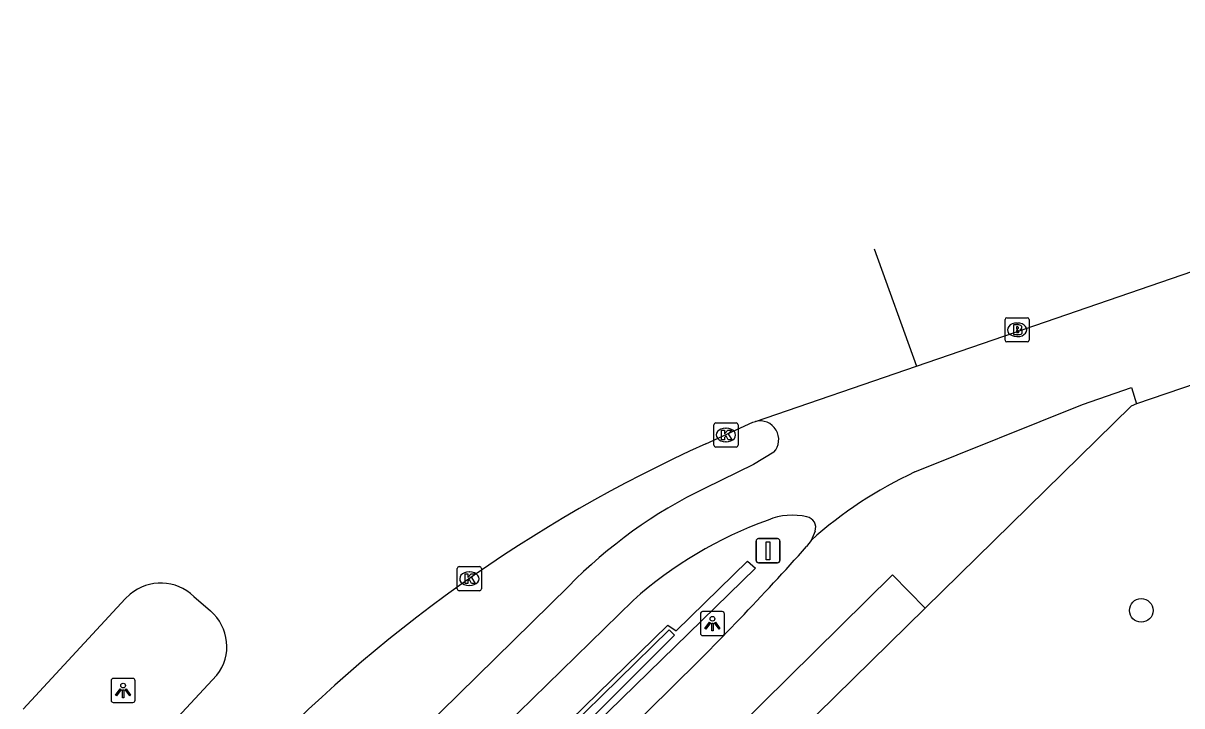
# Model space of a CAD drawing. Extents: x 161402 to 161933, y 381650 to 382313.
# Drawn here: x 161739.83 to 161787.85, y 382259.84 to 382288.13 of the extents above; entities that cross this region are included whole.
import ezdxf

# ---------------------------------------------------------------- set-up
doc = ezdxf.new("R2010")
doc.units = 0
for name, color, linetype in [('IMGEO_Boom', 7, 'Continuous'), ('IMGEO_Brandkraan', 7, 'Continuous'), ('IMGEO_Fietspad_open', 7, 'Continuous'), ('IMGEO_Kolk', 7, 'Continuous'), ('IMGEO_Lichtpunt', 7, 'Continuous'), ('IMGEO_Muur', 7, 'Continuous'), ('IMGEO_Rijbaan_lokaal_gesloten', 7, 'Continuous'), ('IMGEO_Rijbaan_lokaal_open', 7, 'Continuous'), ('IMGEO_Verkeersbordpaal', 7, 'Continuous'), ('IMGEO_Voetpad_open', 7, 'Continuous')]:
    doc.layers.add(name, color=color, linetype=linetype)

msp = doc.modelspace()

# ---------------------------------------------------------------- linework, layer by layer
at = {"layer": 'IMGEO_Boom'}
msp.add_circle((161786.171, 382263.793), 0.489, dxfattribs=at)
at = {"layer": 'IMGEO_Brandkraan'}
for p, q in [((161780.525, 382274.994), (161780.525, 382275.846)), ((161780.6, 382275.92), (161781.452, 382275.92)), ((161781.526, 382275.846), (161781.526, 382274.994)), ((161781.013, 382275.7), (161781.038, 382275.7)), ((161781.452, 382274.92), (161780.6, 382274.92)), ((161781.036, 382275.14), (161781.011, 382275.14))]:
    msp.add_line(p, q, dxfattribs=at)
for points in [[(161780.525, 382274.994), (161780.525, 382275.846)], [(161780.6, 382275.92), (161781.452, 382275.92)], [(161781.526, 382275.846), (161781.526, 382274.994)], [(161780.873, 382275.62), (161780.873, 382275.22), (161781.086, 382275.22)], [(161781.104, 382275.62), (161780.873, 382275.62)], [(161781.052, 382275.539), (161780.998, 382275.539), (161780.998, 382275.463)], [(161780.998, 382275.463), (161781.051, 382275.463)], [(161781.06, 382275.387), (161780.998, 382275.387), (161780.998, 382275.306)], [(161780.998, 382275.306), (161781.06, 382275.306)], [(161781.452, 382274.92), (161780.6, 382274.92)]]:
    msp.add_lwpolyline(points, dxfattribs=at)
for centre, radius, start, end in [((161780.602, 382275.844), 0.0765, 91.552, 178.448), ((161780.602, 382275.844), 0.0765, 91.552, 178.448), ((161781.45, 382275.844), 0.0765, 1.552, 88.448), ((161781.45, 382275.844), 0.0765, 1.552, 88.448), ((161781.053, 382275.501), 0.0379, 267.8285, 90.9355), ((161781.061, 382275.346), 0.0404, 269.8759, 90.5077), ((161781.108, 382275.475), 0.145, 59.4692, 91.5367), ((161781.133, 382275.522), 0.0922, 285.5137, 58.1501), ((161781.138, 382275.33), 0.105, 301.3115, 78.989), ((161780.602, 382274.996), 0.0765, 181.552, 268.448), ((161780.602, 382274.996), 0.0765, 181.552, 268.448), ((161781.092, 382275.471), 0.251, 268.6676, 293.5347), ((161781.45, 382274.996), 0.0765, 271.552, 358.448), ((161781.45, 382274.996), 0.0765, 271.552, 358.448)]:
    msp.add_arc(centre, radius, start, end, dxfattribs=at)
for centre, major_axis, ratio, start_param, end_param in [((161781.012, 382275.42), (-0.387, 0.002), 0.722429, 4.712389, 7.853982), ((161781.037, 382275.42), (-0.39, 0.002), 0.717154, 1.570796, 4.712389)]:
    msp.add_ellipse(centre, major_axis=major_axis, ratio=ratio, start_param=start_param, end_param=end_param, dxfattribs=at)
at = {"layer": 'IMGEO_Fietspad_open'}
for points in [[(161832.261, 382288.126), (161785.98, 382272.346)], [(161770.947, 382270.346), (161770.096, 382269.84), (161768.104, 382268.864)], [(161772.652, 382267.076), (161772.488, 382266.695)], [(161762.43, 382264.784), (161749.565, 382252.142)], [(161748.486, 382247.967), (161765.113, 382264.207)]]:
    msp.add_lwpolyline(points, dxfattribs=at)
for centre, radius, start, end in [((161770.366, 382270.866), 0.78, 318.1903, 103.9218), ((161776.908, 382250.636), 20.243, 115.7787, 135.6588), ((161771.706, 382265.129), 2.609, 76.4972, 112.5289), ((161772.242, 382267.233), 0.439, 339.0735, 80.3953), ((161776.486, 382251.477), 17.07, 109.7908, 131.7775)]:
    msp.add_arc(centre, radius, start, end, dxfattribs=at)
at = {"layer": 'IMGEO_Kolk'}
for p, q in [((161768.459, 382270.637), (161768.459, 382271.489)), ((161768.534, 382271.563), (161769.386, 382271.563)), ((161769.46, 382271.489), (161769.46, 382270.637)), ((161768.947, 382271.343), (161768.972, 382271.343)), ((161769.386, 382270.563), (161768.534, 382270.563)), ((161768.97, 382270.783), (161768.945, 382270.783)), ((161757.825, 382264.681), (161757.825, 382265.533)), ((161757.9, 382265.607), (161758.752, 382265.607)), ((161758.313, 382265.387), (161758.338, 382265.387)), ((161758.826, 382265.533), (161758.826, 382264.681)), ((161758.336, 382264.827), (161758.311, 382264.827)), ((161758.752, 382264.607), (161757.9, 382264.607))]:
    msp.add_line(p, q, dxfattribs=at)
for points in [[(161768.459, 382270.637), (161768.459, 382271.489)], [(161768.534, 382271.563), (161769.386, 382271.563)], [(161769.46, 382271.489), (161769.46, 382270.637)], [(161768.78, 382271.263), (161768.903, 382271.263), (161768.903, 382271.112), (161769.033, 382271.263), (161769.197, 382271.263), (161769.051, 382271.112), (161769.204, 382270.863), (161769.052, 382270.863), (161768.967, 382271.027), (161768.903, 382270.96), (161768.903, 382270.863), (161768.78, 382270.863), (161768.78, 382271.263)], [(161769.386, 382270.563), (161768.534, 382270.563)], [(161757.825, 382264.681), (161757.825, 382265.533)], [(161757.9, 382265.607), (161758.752, 382265.607)], [(161758.146, 382265.307), (161758.269, 382265.307), (161758.269, 382265.156), (161758.399, 382265.307), (161758.563, 382265.307), (161758.417, 382265.156), (161758.57, 382264.907), (161758.418, 382264.907), (161758.333, 382265.071), (161758.269, 382265.004), (161758.269, 382264.907), (161758.146, 382264.907), (161758.146, 382265.307)], [(161758.826, 382265.533), (161758.826, 382264.681)], [(161758.752, 382264.607), (161757.9, 382264.607)]]:
    msp.add_lwpolyline(points, dxfattribs=at)
for centre, start, end in [((161768.536, 382271.487), 91.552, 178.448), ((161768.536, 382271.487), 91.552, 178.448), ((161769.384, 382271.487), 1.552, 88.448), ((161769.384, 382271.487), 1.552, 88.448), ((161768.536, 382270.639), 181.552, 268.448), ((161768.536, 382270.639), 181.552, 268.448), ((161769.384, 382270.639), 271.552, 358.448), ((161769.384, 382270.639), 271.552, 358.448), ((161757.902, 382265.531), 91.552, 178.448), ((161757.902, 382265.531), 91.552, 178.448), ((161758.75, 382265.531), 1.552, 88.448), ((161758.75, 382265.531), 1.552, 88.448), ((161757.902, 382264.683), 181.552, 268.448), ((161757.902, 382264.683), 181.552, 268.448), ((161758.75, 382264.683), 271.552, 358.448), ((161758.75, 382264.683), 271.552, 358.448)]:
    msp.add_arc(centre, 0.0765, start, end, dxfattribs=at)
for centre, major_axis, ratio, start_param, end_param in [((161768.946, 382271.063), (-0.387, 0.002), 0.722429, 4.712389, 7.853982), ((161768.971, 382271.063), (-0.39, 0.002), 0.717154, 1.570796, 4.712389), ((161758.312, 382265.107), (-0.387, 0.002), 0.722429, 4.712389, 7.853982), ((161758.337, 382265.107), (-0.39, 0.002), 0.717154, 1.570796, 4.712389)]:
    msp.add_ellipse(centre, major_axis=major_axis, ratio=ratio, start_param=start_param, end_param=end_param, dxfattribs=at)
at = {"layer": 'IMGEO_Lichtpunt'}
for p, q in [((161768.802, 382263.743), (161767.994, 382263.743)), ((161768.802, 382263.743), (161767.994, 382263.743)), ((161767.9, 382263.648), (161767.9, 382262.841)), ((161767.9, 382263.648), (161767.9, 382262.841)), ((161768.896, 382262.841), (161768.896, 382263.648)), ((161768.896, 382262.841), (161768.896, 382263.648)), ((161767.994, 382262.747), (161768.802, 382262.747)), ((161767.994, 382262.747), (161768.802, 382262.747)), ((161743.476, 382260.88), (161743.476, 382260.073)), ((161743.476, 382260.88), (161743.476, 382260.073)), ((161744.378, 382260.975), (161743.57, 382260.975)), ((161744.378, 382260.975), (161743.57, 382260.975)), ((161744.472, 382260.073), (161744.472, 382260.88)), ((161744.472, 382260.073), (161744.472, 382260.88)), ((161743.57, 382259.979), (161744.378, 382259.979)), ((161743.57, 382259.979), (161744.378, 382259.979))]:
    msp.add_line(p, q, dxfattribs=at)
for points in [[(161768.274, 382263.312), (161768.313, 382263.284), (161768.125, 382263.022), (161768.087, 382263.049), (161768.274, 382263.312)], [(161768.376, 382263.264), (161768.423, 382263.264), (161768.423, 382262.942), (161768.376, 382262.942), (161768.376, 382263.264)], [(161768.486, 382263.284), (161768.524, 382263.311), (161768.711, 382263.049), (161768.672, 382263.021), (161768.486, 382263.284)], [(161743.85, 382260.544), (161743.889, 382260.516), (161743.701, 382260.254), (161743.663, 382260.281), (161743.85, 382260.544)], [(161743.952, 382260.496), (161743.999, 382260.496), (161743.999, 382260.174), (161743.952, 382260.174), (161743.952, 382260.496)], [(161744.062, 382260.516), (161744.1, 382260.543), (161744.287, 382260.281), (161744.248, 382260.253), (161744.062, 382260.516)]]:
    msp.add_lwpolyline(points, dxfattribs=at)
for centre in [(161768.399, 382263.446), (161743.975, 382260.678)]:
    msp.add_circle(centre, 0.0994, dxfattribs=at)
for centre, start, end in [((161767.994, 382263.648), 90, 180), ((161767.994, 382263.648), 90, 180), ((161768.802, 382263.648), 0, 90), ((161768.802, 382263.648), 0, 90), ((161767.994, 382262.841), 180, 270), ((161767.994, 382262.841), 180, 270), ((161768.802, 382262.841), 270, 0), ((161768.802, 382262.841), 270, 360), ((161743.57, 382260.88), 90, 180), ((161743.57, 382260.88), 90, 180), ((161744.378, 382260.88), 0, 90), ((161744.378, 382260.88), 0, 90), ((161743.57, 382260.073), 180, 270), ((161743.57, 382260.073), 180, 270), ((161744.378, 382260.073), 270, 0), ((161744.378, 382260.073), 270, 360)]:
    msp.add_arc(centre, 0.0946, start, end, dxfattribs=at)
at = {"layer": 'IMGEO_Muur'}
for points in [[(161749.768, 382246.799), (161766.553, 382263.178), (161766.895, 382262.953), (161769.85, 382265.834), (161770.184, 382265.542), (161755.779, 382251.492), (161750.251, 382245.958)], [(161750.317, 382246.283), (161766.834, 382262.773), (161766.612, 382262.991), (161749.919, 382246.636), (161750.317, 382246.283)]]:
    msp.add_lwpolyline(points, dxfattribs=at)
at = {"layer": 'IMGEO_Rijbaan_lokaal_gesloten'}
for points in [[(161776.86, 382273.913), (161780.039, 382275.002), (161794.372, 382279.939)], [(161775.102, 382278.769), (161776.86, 382273.913)], [(161770.178, 382271.623), (161776.86, 382273.913)], [(161768.125, 382270.694), (161770.079, 382271.589), (161770.178, 382271.623)], [(161739.834, 382259.7), (161744.067, 382264.267), (161744.269, 382264.464)], [(161746.903, 382264.373), (161747.593, 382263.772)], [(161747.864, 382261.109), (161743.521, 382256.439), (161743.425, 382256.334)]]:
    msp.add_lwpolyline(points, dxfattribs=at)
for centre, radius, start, end in [((161792.83, 382215.895), 60.111, 114.26707, 136.73891), ((161745.536, 382262.96), 1.967, 45.9479, 130.0947), ((161746.348, 382262.3), 1.928, 321.8463, 49.7751)]:
    msp.add_arc(centre, radius, start, end, dxfattribs=at)
at = {"layer": 'IMGEO_Rijbaan_lokaal_open'}
for points in [[(161776.787, 382269.529), (161783.738, 382272.331), (161785.763, 382273.028), (161785.98, 382272.346)], [(161785.98, 382272.346), (161785.755, 382272.254), (161777.222, 382263.881)], [(161772.488, 382266.695), (161772.304, 382266.438)], [(161777.222, 382263.881), (161775.857, 382265.264), (161754.297, 382243.989), (161755.602, 382242.666)], [(161766.659, 382260.549), (161751.001, 382245.149)]]:
    msp.add_lwpolyline(points, dxfattribs=at)
for centre, radius, start, end in [((161784.102, 382253.754), 17.388, 114.8792, 131.9084), ((161683.743, 382345.68), 118.838, 314.24498, 318.17882)]:
    msp.add_arc(centre, radius, start, end, dxfattribs=at)
at = {"layer": 'IMGEO_Verkeersbordpaal'}
for p, q in [((161770.207, 382265.866), (161770.207, 382266.666)), ((161770.207, 382266.666), (161770.207, 382265.866)), ((161770.307, 382266.766), (161771.097, 382266.766)), ((161771.097, 382266.766), (161770.307, 382266.766)), ((161771.197, 382266.666), (161771.197, 382265.866)), ((161771.197, 382265.866), (161771.197, 382266.666)), ((161771.097, 382265.766), (161770.307, 382265.766)), ((161770.307, 382265.766), (161771.097, 382265.766))]:
    msp.add_line(p, q, dxfattribs=at)
msp.add_lwpolyline([(161770.627, 382266.641), (161770.777, 382266.641), (161770.777, 382265.891), (161770.627, 382265.891), (161770.627, 382266.641)], dxfattribs=at)
for centre, start, end in [((161770.307, 382266.666), 90, 180), ((161770.307, 382266.666), 90, 180), ((161771.097, 382266.666), 0, 90), ((161771.097, 382266.666), 360, 90), ((161770.307, 382265.866), 180, 270), ((161770.307, 382265.866), 180, 270), ((161771.097, 382265.866), 270, 0), ((161771.097, 382265.866), 270, 0)]:
    msp.add_arc(centre, 0.1, start, end, dxfattribs=at)
at = {"layer": 'IMGEO_Voetpad_open'}
msp.add_lwpolyline([(161777.222, 382263.881), (161755.602, 382242.666)], dxfattribs=at)

doc.saveas('drawing.dxf')
